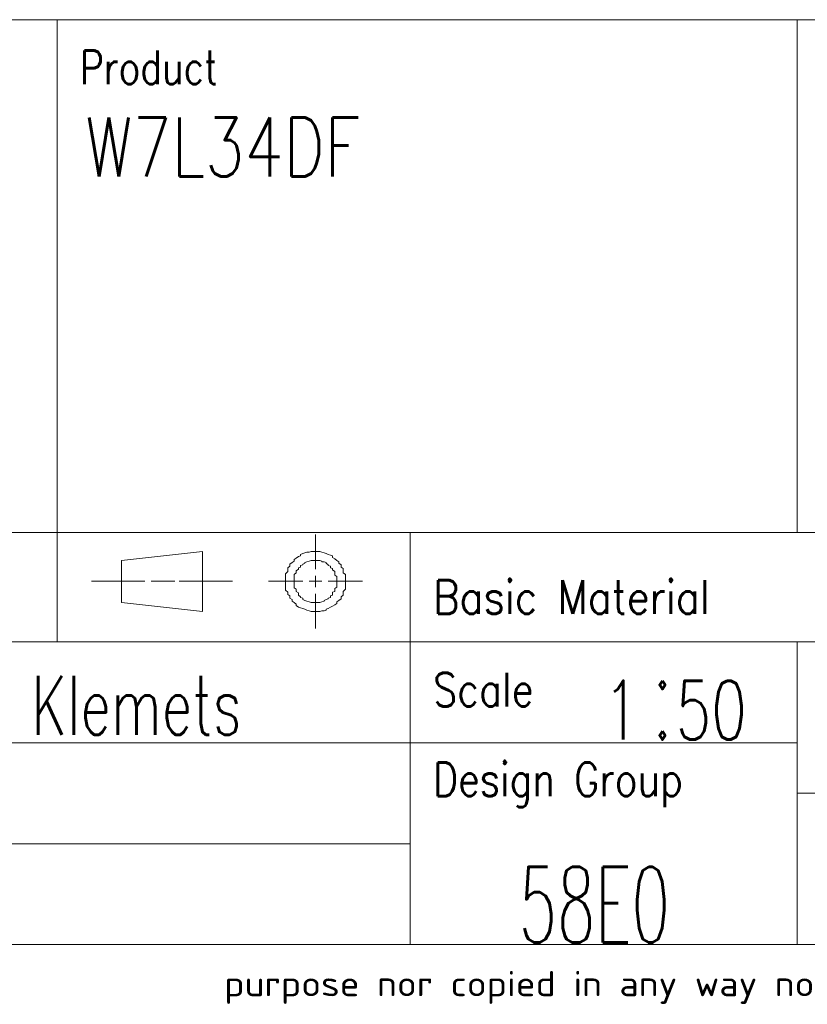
# Model space of a CAD drawing. Header units: millimetres. Extents: x 0 to 29700, y -16 to 21000.
# Tile 271 of 357: x 22339 to 24680, y 72 to 3000. Entities that reach past the tile are written whole.
import ezdxf

# ---------------------------------------------------------------- set-up
doc = ezdxf.new("R2010")
doc.units = ezdxf.units.MM
doc.layers.add('1', color=7, linetype='Continuous', true_color=0xffffff)
doc.layers.add('210', color=7, linetype='Continuous', true_color=0xffffff)
doc.styles.add('iso-1', font='isocp.shx')
doc.styles.add('latin_extended', font='simplex.shx')

# ---------------------------------------------------------------- blocks, each defined once
blk = doc.blocks.new('1STANG1')
at = {"layer": '210', "color": 211, "linetype": 'Continuous', "lineweight": 18}
for p, q in [((0.8268, 0.6299), (0.8268, 1)), ((0.4094, 0.8189), (0.1102, 0.7244)), ((0.4094, 0.1811), (0.4094, 0.8189)), ((0.7874, 0.8031), (0.7795, 0.7953)), ((0.7953, 0.811), (0.7874, 0.8031)), ((0.8031, 0.811), (0.7953, 0.811)), ((0.811, 0.8189), (0.8031, 0.811)), ((0.8189, 0.8189), (0.811, 0.8189)), ((0.8268, 0.8189), (0.8189, 0.8189)), ((0.8346, 0.8189), (0.8268, 0.8189)), ((0.8425, 0.8189), (0.8346, 0.8189)), ((0.8504, 0.811), (0.8425, 0.8189)), ((0.8583, 0.8031), (0.8504, 0.811)), ((0.8661, 0.7953), (0.8583, 0.8031)), ((0.7638, 0.7638), (0.7559, 0.748)), ((0.7717, 0.7717), (0.7638, 0.7638)), ((0.7795, 0.7953), (0.7717, 0.7874)), ((0.7717, 0.7874), (0.7717, 0.7717)), ((0.874, 0.7874), (0.8661, 0.7953)), ((0.8819, 0.7795), (0.874, 0.7874)), ((0.8898, 0.7717), (0.8819, 0.7795)), ((0.8898, 0.7559), (0.8898, 0.7717)), ((0.7559, 0.748), (0.748, 0.7323)), ((0.748, 0.7323), (0.748, 0.7165)), ((0.8976, 0.7402), (0.8898, 0.7559)), ((0.9055, 0.7244), (0.8976, 0.7402)), ((0.1102, 0.7244), (0.1102, 0.2756)), ((0.7402, 0.7008), (0.7323, 0.685)), ((0.748, 0.7165), (0.7402, 0.7008)), ((0.7874, 0.6929), (0.7795, 0.685)), ((0.7953, 0.7087), (0.7874, 0.7008)), ((0.7874, 0.7008), (0.7874, 0.6929)), ((0.8031, 0.7165), (0.7953, 0.7087)), ((0.811, 0.7244), (0.8031, 0.7165)), ((0.8031, 0.7165), (0.8031, 0.7165)), ((0.8189, 0.7244), (0.811, 0.7244)), ((0.8268, 0.7244), (0.8189, 0.7244)), ((0.8189, 0.7244), (0.8189, 0.7244)), ((0.8346, 0.7244), (0.8268, 0.7244)), ((0.8425, 0.7244), (0.8346, 0.7244)), ((0.8346, 0.7244), (0.8346, 0.7244)), ((0.8504, 0.7165), (0.8425, 0.7244)), ((0.8504, 0.7087), (0.8504, 0.7165)), ((0.8583, 0.7087), (0.8504, 0.7087)), ((0.8661, 0.7008), (0.8583, 0.7087)), ((0.8661, 0.6929), (0.8661, 0.7008)), ((0.874, 0.6772), (0.8661, 0.6929)), ((0.9134, 0.7087), (0.9055, 0.7244)), ((0.9134, 0.6929), (0.9134, 0.7087)), ((0.9213, 0.6772), (0.9134, 0.6929)), ((0.7323, 0.6614), (0.7244, 0.6457)), ((0.7323, 0.685), (0.7323, 0.6614)), ((0.7795, 0.6772), (0.7717, 0.6693)), ((0.7717, 0.6693), (0.7717, 0.6535)), ((0.7795, 0.685), (0.7795, 0.6772)), ((0.874, 0.6693), (0.874, 0.6772)), ((0.8819, 0.6614), (0.874, 0.6693)), ((0.8819, 0.6457), (0.8819, 0.6614)), ((0.9213, 0.6535), (0.9213, 0.6772)), ((0.7244, 0.6457), (0.7244, 0.622)), ((0.7244, 0.622), (0.7244, 0.6063)), ((0.7638, 0.6299), (0.7559, 0.6142)), ((0.7717, 0.6535), (0.7638, 0.6457)), ((0.7638, 0.6457), (0.7638, 0.6299)), ((0.8898, 0.6378), (0.8819, 0.6457)), ((0.8898, 0.622), (0.8898, 0.6378)), ((0.8976, 0.6063), (0.8898, 0.622)), ((0.9291, 0.6378), (0.9213, 0.6535)), ((0.9291, 0.6142), (0.9291, 0.6378)), ((0.7244, 0.6063), (0.7165, 0.5827)), ((0.7165, 0.5827), (0.7165, 0.5591)), ((0.7559, 0.5906), (0.748, 0.5748)), ((0.7559, 0.6142), (0.7559, 0.6063)), ((0.7559, 0.6063), (0.7559, 0.5906)), ((0.8976, 0.5984), (0.8976, 0.6063)), ((0.8976, 0.5827), (0.8976, 0.5984)), ((0.8976, 0.5669), (0.8976, 0.5827)), ((0.9291, 0.5906), (0.9291, 0.6142)), ((0.937, 0.5748), (0.9291, 0.5906)), ((0.7165, 0.5591), (0.7165, 0.5354)), ((0.748, 0.5748), (0.748, 0.5591)), ((0.748, 0.5591), (0.748, 0.5433)), ((0.8268, 0.4409), (0.8268, 0.5591)), ((0.9055, 0.5512), (0.8976, 0.5669)), ((0.9055, 0.5354), (0.9055, 0.5512)), ((0.937, 0.5512), (0.937, 0.5748)), ((0.937, 0.5276), (0.937, 0.5512)), ((0.7165, 0.5354), (0.7165, 0.5197)), ((0.7165, 0.5197), (0.7165, 0.4961)), ((0.748, 0.5433), (0.748, 0.5276)), ((0.748, 0.5276), (0.748, 0.5118)), ((0.748, 0.5118), (0.748, 0.4961)), ((0.9055, 0.5197), (0.9055, 0.5354)), ((0.9055, 0.5039), (0.9055, 0.5197)), ((0.937, 0.5039), (0.937, 0.5276)), ((0, 0.5039), (0.1969, 0.5039)), ((0.2205, 0.5039), (0.3071, 0.5039)), ((0.5197, 0.5039), (0.3228, 0.5039)), ((0.6535, 0.5039), (0.7795, 0.5039)), ((0.7165, 0.4961), (0.7165, 0.4724)), ((0.748, 0.4961), (0.748, 0.4803)), ((0.748, 0.4803), (0.748, 0.4646)), ((0.8031, 0.5039), (0.8504, 0.5039)), ((0.874, 0.5039), (1, 0.5039)), ((0.9055, 0.4882), (0.9055, 0.5039)), ((0.9055, 0.4724), (0.9055, 0.4882)), ((0.937, 0.4803), (0.937, 0.5039)), ((0.937, 0.4646), (0.937, 0.4803)), ((0.7165, 0.4724), (0.7165, 0.4488)), ((0.7165, 0.4488), (0.7165, 0.4252)), ((0.748, 0.4646), (0.748, 0.4488)), ((0.748, 0.4488), (0.748, 0.4331)), ((0.8976, 0.4252), (0.9055, 0.4409)), ((0.9055, 0.4567), (0.9055, 0.4724)), ((0.9055, 0.4409), (0.9055, 0.4567)), ((0.937, 0.4409), (0.937, 0.4646)), ((0.937, 0.4173), (0.937, 0.4409)), ((0.7165, 0.4252), (0.7165, 0.4094)), ((0.7165, 0.4094), (0.7244, 0.3858)), ((0.748, 0.4331), (0.7559, 0.4173)), ((0.7559, 0.4173), (0.7559, 0.4016)), ((0.7559, 0.4016), (0.7559, 0.3937)), ((0.8976, 0.4094), (0.8976, 0.4252)), ((0.8976, 0.3937), (0.8976, 0.4094)), ((0.9291, 0.3937), (0.937, 0.4173)), ((0.7244, 0.3858), (0.7244, 0.3622)), ((0.7559, 0.3937), (0.7638, 0.378)), ((0.7638, 0.378), (0.7638, 0.3622)), ((0.8268, 0), (0.8268, 0.3701)), ((0.8898, 0.3858), (0.8976, 0.3937)), ((0.8898, 0.3701), (0.8898, 0.3858)), ((0.8898, 0.3543), (0.8898, 0.3701)), ((0.9291, 0.378), (0.9291, 0.3937)), ((0.9291, 0.3543), (0.9291, 0.378)), ((0.7244, 0.3622), (0.7323, 0.3465)), ((0.7323, 0.3465), (0.7323, 0.3228)), ((0.7638, 0.3622), (0.7638, 0.3543)), ((0.7638, 0.3543), (0.7717, 0.3386)), ((0.7717, 0.3386), (0.7717, 0.3307)), ((0.7717, 0.3307), (0.7795, 0.3228)), ((0.874, 0.3228), (0.8819, 0.3307)), ((0.8819, 0.3465), (0.8898, 0.3543)), ((0.8819, 0.3307), (0.8819, 0.3465)), ((0.9213, 0.3386), (0.9291, 0.3543)), ((0.9213, 0.315), (0.9213, 0.3386)), ((0.7323, 0.3228), (0.7402, 0.3071)), ((0.7402, 0.3071), (0.7402, 0.2913)), ((0.7402, 0.2913), (0.748, 0.2756)), ((0.7795, 0.3228), (0.7795, 0.3071)), ((0.7795, 0.3071), (0.7874, 0.2992)), ((0.7874, 0.2992), (0.7953, 0.2913)), ((0.7953, 0.2913), (0.7953, 0.2913)), ((0.7953, 0.2913), (0.8031, 0.2835)), ((0.8504, 0.2835), (0.8583, 0.2913)), ((0.8583, 0.2992), (0.8661, 0.3071)), ((0.8583, 0.2913), (0.8583, 0.2992)), ((0.8661, 0.3071), (0.874, 0.315)), ((0.874, 0.315), (0.874, 0.3228)), ((0.9055, 0.2835), (0.9134, 0.2992)), ((0.9134, 0.2992), (0.9213, 0.315)), ((0.1102, 0.2756), (0.4094, 0.1811)), ((0.748, 0.2756), (0.7559, 0.2598)), ((0.7559, 0.2598), (0.7559, 0.2441)), ((0.8031, 0.2835), (0.811, 0.2756)), ((0.811, 0.2756), (0.811, 0.2756)), ((0.811, 0.2756), (0.8189, 0.2756)), ((0.8189, 0.2756), (0.8268, 0.2756)), ((0.8268, 0.2756), (0.8268, 0.2756)), ((0.8268, 0.2756), (0.8346, 0.2756)), ((0.8346, 0.2756), (0.8425, 0.2756)), ((0.8425, 0.2756), (0.8504, 0.2835)), ((0.8504, 0.2835), (0.8504, 0.2835)), ((0.8976, 0.252), (0.9055, 0.2677)), ((0.9055, 0.2677), (0.9055, 0.2835)), ((0.7559, 0.2441), (0.7638, 0.2283)), ((0.7638, 0.2283), (0.7717, 0.2205)), ((0.7717, 0.2205), (0.7795, 0.2126)), ((0.874, 0.2126), (0.8819, 0.2283)), ((0.8819, 0.2283), (0.8898, 0.2362)), ((0.8898, 0.2362), (0.8976, 0.252)), ((0.7795, 0.2126), (0.7874, 0.2047)), ((0.7874, 0.2047), (0.7953, 0.1969)), ((0.7953, 0.1969), (0.8031, 0.189)), ((0.8031, 0.189), (0.811, 0.1811)), ((0.8425, 0.1811), (0.8504, 0.189)), ((0.8504, 0.189), (0.8583, 0.189)), ((0.8583, 0.189), (0.8661, 0.1969)), ((0.8661, 0.2047), (0.874, 0.2126)), ((0.8661, 0.1969), (0.8661, 0.2047)), ((0.811, 0.1811), (0.8189, 0.1811)), ((0.8189, 0.1811), (0.8268, 0.1811)), ((0.8268, 0.1811), (0.8346, 0.1811)), ((0.8346, 0.1811), (0.8425, 0.1811))]:
    blk.add_line(p, q, dxfattribs=at)

msp = doc.modelspace()

# ---------------------------------------------------------------- linework, layer by layer
at = {"layer": '1', "color": 7, "linetype": 'Continuous', "lineweight": 18}
msp.add_line((20200, 3000), (29450, 3000), dxfattribs=at)
at = {"layer": '210', "color": 7, "linetype": 'Continuous', "lineweight": 18}
for p, q in [((20200, 3000), (29450, 3000)), ((250, 250), (29450, 250))]:
    msp.add_line(p, q, dxfattribs=at)
at = {"layer": '210', "color": 7, "linetype": 'Continuous', "lineweight": 13}
for p, q in [((22450.019, 3000), (22450.019, 1150.002)), ((24649.767, 3000), (24649.764, 1475.002)), ((20200.02, 1475.002), (24649.764, 1475.002)), ((23500.012, 250), (23500.012, 1475.002)), ((24649.765, 1475.002), (29450, 1475.002)), ((20200.02, 1150.002), (29450.02, 1150.002)), ((24649.764, 1150.002), (24649.762, 250)), ((20200.023, 849.999), (23500.023, 849.999)), ((23500.023, 849.999), (24649.763, 849.999)), ((29450, 699.999), (24649.763, 699.999)), ((20200.023, 550.001), (23500.023, 550.001))]:
    msp.add_line(p, q, dxfattribs=at)

# ---------------------------------------------------------------- block references
at = {"layer": '210', "color": 211, "linetype": 'Continuous', "lineweight": 18, "xscale": 804.9999999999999, "yscale": 279.9999999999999, "zscale": 50}
msp.add_blockref('1STANG1', (22552.803, 1189.701), dxfattribs=at)

# ---------------------------------------------------------------- texts
at = {"layer": '210', "color": 211, "linetype": 'Continuous', "lineweight": 18, "char_height": 100, "attachment_point": 7, "line_spacing_factor": 0.963855}
for s, insert, style in [('\\W0.7909;Product', (22517.8, 2808.316), 'latin_extended'), ('\\W0.8725;Basic Material', (23567.812, 1233.318), 'latin_extended'), ('\\W1.8288;           ', (22552.803, 1254.234), 'iso-1'), ('\\W0.8395;Scale', (23567.811, 958.317), 'latin_extended'), ('\\W0.8291;Design Group', (23567.811, 658.314), 'latin_extended')]:
    msp.add_mtext(s, dxfattribs=dict(at, insert=insert, style=style))
at = {"layer": '210', "color": 3, "linetype": 'Continuous', "lineweight": 18, "attachment_point": 7, "line_spacing_factor": 0.963855, "style": 'latin_extended'}
for s, insert, char_height in [('\\W0.7778;W7L34DF', (22534.294, 2533.927), 175), ('\\W1.0000;', (22534.294, 2268.927), 175), ('\\W1.0000;', (22534.294, 2003.927), 175), ('\\W1.0000;', (22534.294, 1738.927), 175), ('\\W1.0000;', (22534.294, 1473.927), 175), ('\\W1.0000;', (24628.252, 1173.93), 175), ('\\W0.7036;1{\\H0.35x; }{\\H1.50x;:}50', (24074.871, 859.651), 175), ('\\W0.6713;dkl004  Klemets', (21689.197, 873.928), 175), ('\\W0.5888;58E0', (23822.698, 255.833), 225)]:
    msp.add_mtext(s, dxfattribs=dict(at, insert=insert, char_height=char_height))
at = {"layer": '210', "color": 211, "linetype": 'Continuous', "lineweight": 13, "insert": (22946.98, 73.823), "char_height": 74.999998, "attachment_point": 7, "line_spacing_factor": 0.963855, "style": 'iso-1'}
msp.add_mtext('\\W1.2104;purpose nor copied in any way nor made accessible to third parties without the previous written consent of Wärtsilä.', dxfattribs=at)

doc.saveas('drawing.dxf')
